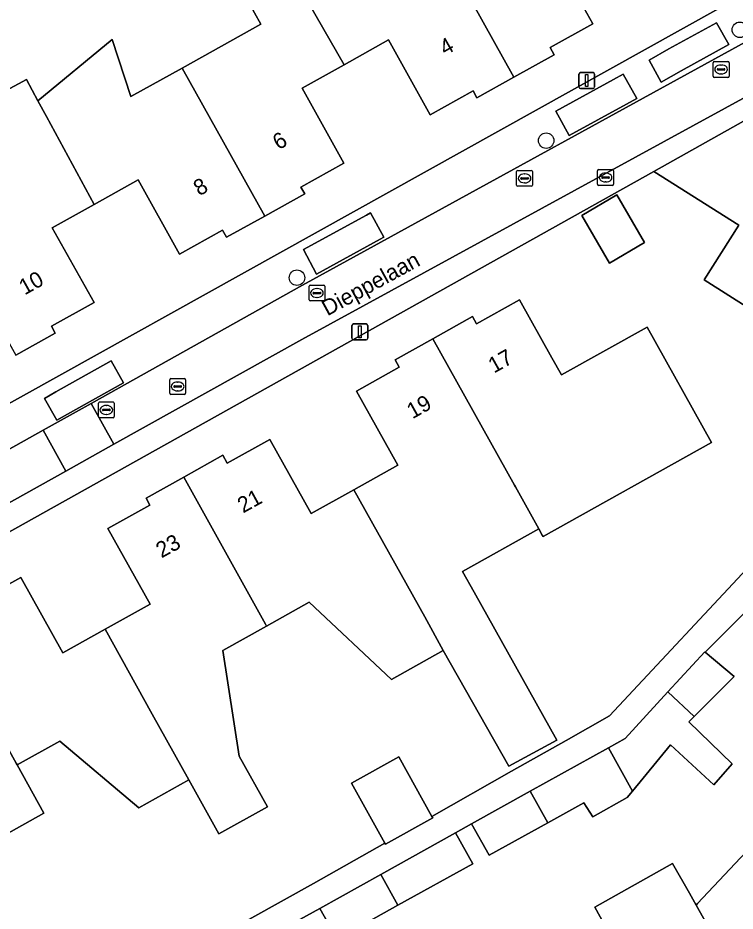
# Model space of a CAD drawing. Extents: x 158472 to 159562, y 388525 to 389606.
# Drawn here: x 159049.9 to 159095.1, y 389278.6 to 389335 of the extents above; entities that cross this region are included whole.
import ezdxf

# ---------------------------------------------------------------- set-up
doc = ezdxf.new("R2010")
doc.units = 0
for name, color, linetype in [('IMGEO_Boom', 7, 'Continuous'), ('IMGEO_Brandkraan', 7, 'Continuous'), ('IMGEO_Erf', 7, 'Continuous'), ('IMGEO_Kolk', 7, 'Continuous'), ('IMGEO_Lichtmast', 7, 'Continuous'), ('IMGEO_Openbare_ruimte_label', 7, 'Continuous'), ('IMGEO_Pand', 7, 'Continuous'), ('IMGEO_Pand_nummerreeks', 7, 'Continuous'), ('IMGEO_Parkeervlak_open', 7, 'Continuous'), ('IMGEO_Rijbaan_lokaal_open', 7, 'Continuous'), ('IMGEO_Rioolput', 7, 'Continuous'), ('IMGEO_Voetpad_open', 7, 'Continuous')]:
    doc.layers.add(name, color=color, linetype=linetype)

msp = doc.modelspace()

# ---------------------------------------------------------------- linework, layer by layer
at = {"layer": 'IMGEO_Boom'}
for centre in [(159095.398, 389334.237), (159083.184, 389327.244), (159067.465, 389318.594)]:
    msp.add_circle(centre, 0.489, dxfattribs=at)
at = {"layer": 'IMGEO_Brandkraan'}
for p, q in [((159086.504, 389325.416), (159087.356, 389325.416)), ((159086.429, 389324.49), (159086.429, 389325.342)), ((159086.688, 389324.91), (159086.688, 389324.922)), ((159087.126, 389324.873), (159086.728, 389324.873)), ((159086.731, 389324.959), (159087.129, 389324.959)), ((159086.917, 389325.196), (159086.942, 389325.196)), ((159087.172, 389324.922), (159087.172, 389324.91)), ((159087.43, 389325.342), (159087.43, 389324.49)), ((159087.356, 389324.416), (159086.504, 389324.416)), ((159086.94, 389324.636), (159086.915, 389324.636))]:
    msp.add_line(p, q, dxfattribs=at)
for points in [[(159086.504, 389325.416), (159087.356, 389325.416)], [(159086.429, 389324.49), (159086.429, 389325.342)], [(159087.43, 389325.342), (159087.43, 389324.49)], [(159087.356, 389324.416), (159086.504, 389324.416)]]:
    msp.add_lwpolyline(points, dxfattribs=at)
for centre, radius, start, end in [((159086.506, 389325.34), 0.0765, 91.552, 178.448), ((159086.506, 389325.34), 0.0765, 91.552, 178.448), ((159087.354, 389325.34), 0.0765, 1.552, 88.448), ((159087.354, 389325.34), 0.0765, 1.552, 88.448), ((159086.728, 389324.919), 0.0403, 85.8775, 175.7526), ((159086.725, 389324.909), 0.0366, 178.938, 274.7102), ((159087.129, 389324.916), 0.043, 264.8664, 352.4533), ((159087.133, 389324.921), 0.0386, 1.7309, 96.639), ((159086.506, 389324.492), 0.0765, 181.552, 268.448), ((159086.506, 389324.492), 0.0765, 181.552, 268.448), ((159087.354, 389324.492), 0.0765, 271.552, 358.448), ((159087.354, 389324.492), 0.0765, 271.552, 358.448)]:
    msp.add_arc(centre, radius, start, end, dxfattribs=at)
for centre, major_axis, ratio, start_param, end_param in [((159086.916, 389324.916), (-0.387, 0.002), 0.722429, 4.712389, 7.853982), ((159086.941, 389324.916), (-0.39, 0.002), 0.717154, 1.570796, 4.712389)]:
    msp.add_ellipse(centre, major_axis=major_axis, ratio=ratio, start_param=start_param, end_param=end_param, dxfattribs=at)
at = {"layer": 'IMGEO_Erf'}
for points in [[(159012.117, 389284.612), (159015.63, 389291.923), (159100.953, 389339.425)], [(159083.485, 389339.338), (159086.121, 389334.602), (159083.438, 389333.108), (159083.688, 389332.659), (159081.144, 389331.241), (159078.819, 389329.946), (159078.573, 389330.387), (159075.863, 389328.877), (159073.235, 389333.593), (159070.435, 389332.032), (159067.791, 389330.559), (159070.427, 389325.827), (159067.713, 389324.315), (159067.953, 389323.885), (159065.432, 389322.481), (159063.03, 389321.142), (159062.774, 389321.602), (159060.058, 389320.088), (159057.45, 389324.767), (159054.673, 389323.219), (159052.036, 389321.75), (159054.666, 389317.03), (159051.983, 389315.535), (159052.224, 389315.103), (159049.733, 389313.715)], [(159010.78, 389309.622), (159013.055, 389305.564), (159017.944, 389308.288), (159015.765, 389312.198), (159018.728, 389313.849), (159023.839, 389316.697), (159026.012, 389312.798), (159028.768, 389314.334), (159026.817, 389317.894), (159034.653, 389322.294), (159042.512, 389326.707), (159042.459, 389326.802), (159050.4, 389331.104), (159051.128, 389329.762), (159055.812, 389333.624), (159056.998, 389330.021), (159060.23, 389331.822), (159065.196, 389334.589), (159063.988, 389336.757)], [(159097.364, 389315.786), (159093.144, 389318.468), (159095.327, 389321.903), (159089.978, 389325.303), (159021.406, 389286.949)], [(159047.274, 389298.138), (159050.05, 389299.687), (159052.709, 389294.922), (159055.379, 389296.412), (159058.206, 389297.989), (159055.541, 389302.765), (159058.196, 389304.246), (159057.951, 389304.685), (159060.322, 389306.008), (159062.797, 389307.389), (159063.072, 389306.897), (159065.751, 389308.392), (159068.359, 389303.719), (159071.051, 389305.221), (159073.826, 389306.769), (159071.22, 389311.44), (159073.921, 389312.947), (159073.658, 389313.417), (159076.039, 389314.746), (159078.539, 389316.141), (159078.79, 389315.691), (159081.495, 389317.201), (159083.538, 389313.541), (159084.143, 389312.458), (159089.549, 389315.471), (159093.614, 389308.188), (159082.996, 389302.261), (159082.941, 389302.36), (159082.724, 389302.748), (159077.917, 389300.07), (159078.653, 389298.751), (159083.866, 389289.409), (159080.827, 389287.77), (159076.688, 389295.066), (159073.431, 389293.25), (159068.24, 389298.122), (159065.547, 389296.619), (159062.799, 389295.086), (159063.825, 389288.403), (159065.604, 389285.215), (159062.548, 389283.51), (159060.649, 389286.912), (159057.49, 389285.149), (159052.516, 389289.365), (159049.814, 389287.857), (159051.503, 389284.809), (159046.638, 389282.094)], [(159087.175, 389290.955), (159096.453, 389300.889)], [(159095.62, 389297.389), (159093.219, 389294.974), (159095.039, 389293.431), (159092.519, 389290.911), (159092.186, 389290.578), (159094.918, 389287.925), (159093.753, 389286.599), (159091.02, 389289.131), (159088.628, 389286.211), (159088.287, 389285.795), (159086.117, 389284.589), (159085.554, 389285.474), (159083.283, 389284.211), (159079.588, 389282.156), (159078.481, 389284.147), (159077.47, 389283.566), (159078.55, 389281.627), (159073.838, 389279.001), (159069.996, 389276.859), (159068.915, 389278.798), (159055.23, 389271.267)], [(159019.994, 389284.594), (159021.542, 389280.145), (159029.087, 389258.458), (159049.585, 389269.977), (159048.218, 389272.67), (159051.024, 389274.094), (159052.391, 389271.401), (159068.514, 389280.369), (159073.012, 389282.92), (159070.905, 389286.703), (159073.886, 389288.363), (159075.98, 389284.604), (159081.006, 389287.455), (159084.436, 389289.401), (159087.175, 389290.955)], [(159087.294, 389277.02), (159086.254, 389278.88), (159091.161, 389281.641), (159092.217, 389279.764), (159092.642, 389279.008), (159092.719, 389279.115), (159098.514, 389285.265)]]:
    msp.add_lwpolyline(points, dxfattribs=at)
msp.add_lwpolyline([(159085.424, 389322.52), (159087.64, 389323.813), (159089.389, 389320.815), (159087.173, 389319.522)], close=True, dxfattribs=at)
at = {"layer": 'IMGEO_Kolk'}
for p, q in [((159093.794, 389332.234), (159094.646, 389332.234)), ((159093.719, 389331.308), (159093.719, 389332.16)), ((159093.978, 389331.728), (159093.978, 389331.74)), ((159094.416, 389331.691), (159094.018, 389331.691)), ((159094.021, 389331.777), (159094.419, 389331.777)), ((159094.207, 389332.014), (159094.232, 389332.014)), ((159094.462, 389331.74), (159094.462, 389331.728)), ((159094.72, 389332.16), (159094.72, 389331.308)), ((159094.646, 389331.234), (159093.794, 389331.234)), ((159094.23, 389331.454), (159094.205, 389331.454)), ((159081.321, 389324.434), (159081.321, 389325.286)), ((159081.396, 389325.36), (159082.248, 389325.36)), ((159081.58, 389324.854), (159081.58, 389324.866)), ((159081.623, 389324.903), (159082.021, 389324.903)), ((159081.809, 389325.14), (159081.834, 389325.14)), ((159082.064, 389324.866), (159082.064, 389324.854)), ((159082.322, 389325.286), (159082.322, 389324.434)), ((159082.248, 389324.36), (159081.396, 389324.36)), ((159082.018, 389324.817), (159081.62, 389324.817)), ((159081.832, 389324.58), (159081.807, 389324.58)), ((159068.301, 389318.128), (159069.153, 389318.128)), ((159068.226, 389317.202), (159068.226, 389318.054)), ((159068.485, 389317.622), (159068.485, 389317.634)), ((159068.923, 389317.585), (159068.525, 389317.585)), ((159068.528, 389317.671), (159068.926, 389317.671)), ((159068.714, 389317.908), (159068.739, 389317.908)), ((159068.969, 389317.634), (159068.969, 389317.622)), ((159069.227, 389318.054), (159069.227, 389317.202)), ((159069.153, 389317.128), (159068.301, 389317.128)), ((159068.737, 389317.348), (159068.712, 389317.348)), ((159055.015, 389310.754), (159055.867, 389310.754)), ((159054.94, 389309.828), (159054.94, 389310.68)), ((159055.199, 389310.248), (159055.199, 389310.26)), ((159055.637, 389310.211), (159055.239, 389310.211)), ((159055.242, 389310.297), (159055.64, 389310.297)), ((159055.428, 389310.534), (159055.453, 389310.534)), ((159055.683, 389310.26), (159055.683, 389310.248)), ((159055.941, 389310.68), (159055.941, 389309.828)), ((159055.867, 389309.754), (159055.015, 389309.754)), ((159055.451, 389309.974), (159055.426, 389309.974))]:
    msp.add_line(p, q, dxfattribs=at)
for points in [[(159093.794, 389332.234), (159094.646, 389332.234)], [(159093.719, 389331.308), (159093.719, 389332.16)], [(159094.72, 389332.16), (159094.72, 389331.308)], [(159094.646, 389331.234), (159093.794, 389331.234)], [(159081.321, 389324.434), (159081.321, 389325.286)], [(159081.396, 389325.36), (159082.248, 389325.36)], [(159082.322, 389325.286), (159082.322, 389324.434)], [(159082.248, 389324.36), (159081.396, 389324.36)], [(159068.301, 389318.128), (159069.153, 389318.128)], [(159068.226, 389317.202), (159068.226, 389318.054)], [(159069.227, 389318.054), (159069.227, 389317.202)], [(159069.153, 389317.128), (159068.301, 389317.128)], [(159055.015, 389310.754), (159055.867, 389310.754)], [(159054.94, 389309.828), (159054.94, 389310.68)], [(159055.941, 389310.68), (159055.941, 389309.828)], [(159055.867, 389309.754), (159055.015, 389309.754)]]:
    msp.add_lwpolyline(points, dxfattribs=at)
for centre, radius, start, end in [((159093.796, 389332.158), 0.0765, 91.552, 178.448), ((159093.796, 389332.158), 0.0765, 91.552, 178.448), ((159094.644, 389332.158), 0.0765, 1.552, 88.448), ((159094.644, 389332.158), 0.0765, 1.552, 88.448), ((159094.018, 389331.737), 0.0403, 85.8775, 175.7526), ((159094.015, 389331.727), 0.0366, 178.938, 274.7102), ((159094.419, 389331.734), 0.043, 264.8664, 352.4533), ((159094.423, 389331.739), 0.0386, 1.7309, 96.639), ((159093.796, 389331.31), 0.0765, 181.552, 268.448), ((159093.796, 389331.31), 0.0765, 181.552, 268.448), ((159094.644, 389331.31), 0.0765, 271.552, 358.448), ((159094.644, 389331.31), 0.0765, 271.552, 358.448), ((159081.398, 389325.284), 0.0765, 91.552, 178.448), ((159081.398, 389325.284), 0.0765, 91.552, 178.448), ((159081.62, 389324.863), 0.0403, 85.8775, 175.7526), ((159081.617, 389324.853), 0.0366, 178.938, 274.7102), ((159082.021, 389324.86), 0.043, 264.8664, 352.4533), ((159082.025, 389324.865), 0.0386, 1.7309, 96.639), ((159082.246, 389325.284), 0.0765, 1.552, 88.448), ((159082.246, 389325.284), 0.0765, 1.552, 88.448), ((159081.398, 389324.436), 0.0765, 181.552, 268.448), ((159081.398, 389324.436), 0.0765, 181.552, 268.448), ((159082.246, 389324.436), 0.0765, 271.552, 358.448), ((159082.246, 389324.436), 0.0765, 271.552, 358.448), ((159068.303, 389318.052), 0.0765, 91.552, 178.448), ((159068.303, 389318.052), 0.0765, 91.552, 178.448), ((159069.151, 389318.052), 0.0765, 1.552, 88.448), ((159069.151, 389318.052), 0.0765, 1.552, 88.448), ((159068.525, 389317.631), 0.0403, 85.8775, 175.7526), ((159068.522, 389317.621), 0.0366, 178.938, 274.7102), ((159068.926, 389317.628), 0.043, 264.8664, 352.4533), ((159068.93, 389317.633), 0.0386, 1.7309, 96.639), ((159068.303, 389317.204), 0.0765, 181.552, 268.448), ((159068.303, 389317.204), 0.0765, 181.552, 268.448), ((159069.151, 389317.204), 0.0765, 271.552, 358.448), ((159069.151, 389317.204), 0.0765, 271.552, 358.448), ((159055.017, 389310.678), 0.0765, 91.552, 178.448), ((159055.017, 389310.678), 0.0765, 91.552, 178.448), ((159055.865, 389310.678), 0.0765, 1.552, 88.448), ((159055.865, 389310.678), 0.0765, 1.552, 88.448), ((159055.239, 389310.257), 0.0403, 85.8775, 175.7526), ((159055.236, 389310.247), 0.0366, 178.938, 274.7102), ((159055.64, 389310.254), 0.043, 264.8664, 352.4533), ((159055.644, 389310.259), 0.0386, 1.7309, 96.639), ((159055.017, 389309.83), 0.0765, 181.552, 268.448), ((159055.017, 389309.83), 0.0765, 181.552, 268.448), ((159055.865, 389309.83), 0.0765, 271.552, 358.448), ((159055.865, 389309.83), 0.0765, 271.552, 358.448)]:
    msp.add_arc(centre, radius, start, end, dxfattribs=at)
for centre, major_axis, ratio, start_param, end_param in [((159094.206, 389331.734), (-0.387, 0.002), 0.722429, 4.712389, 7.853982), ((159094.231, 389331.734), (-0.39, 0.002), 0.717154, 1.570796, 4.712389), ((159081.808, 389324.86), (-0.387, 0.002), 0.722429, 4.712389, 7.853982), ((159081.833, 389324.86), (-0.39, 0.002), 0.717154, 1.570796, 4.712389), ((159068.713, 389317.628), (-0.387, 0.002), 0.722429, 4.712389, 7.853982), ((159068.738, 389317.628), (-0.39, 0.002), 0.717154, 1.570796, 4.712389), ((159055.427, 389310.254), (-0.387, 0.002), 0.722429, 4.712389, 7.853982), ((159055.452, 389310.254), (-0.39, 0.002), 0.717154, 1.570796, 4.712389)]:
    msp.add_ellipse(centre, major_axis=major_axis, ratio=ratio, start_param=start_param, end_param=end_param, dxfattribs=at)
at = {"layer": 'IMGEO_Lichtmast'}
for p, q in [((159085.251, 389330.632), (159085.251, 389331.432)), ((159085.251, 389331.432), (159085.251, 389330.632)), ((159085.351, 389331.532), (159086.141, 389331.532)), ((159086.141, 389331.532), (159085.351, 389331.532)), ((159086.241, 389331.432), (159086.241, 389330.632)), ((159086.241, 389330.632), (159086.241, 389331.432)), ((159086.141, 389330.532), (159085.351, 389330.532)), ((159085.351, 389330.532), (159086.141, 389330.532)), ((159070.936, 389314.775), (159070.936, 389315.575)), ((159070.936, 389315.575), (159070.936, 389314.775)), ((159071.036, 389315.675), (159071.826, 389315.675)), ((159071.826, 389315.675), (159071.036, 389315.675)), ((159071.926, 389315.575), (159071.926, 389314.775)), ((159071.926, 389314.775), (159071.926, 389315.575)), ((159071.826, 389314.675), (159071.036, 389314.675)), ((159071.036, 389314.675), (159071.826, 389314.675))]:
    msp.add_line(p, q, dxfattribs=at)
for points in [[(159085.671, 389331.407), (159085.821, 389331.407), (159085.821, 389330.657), (159085.671, 389330.657), (159085.671, 389331.407)], [(159071.356, 389315.55), (159071.506, 389315.55), (159071.506, 389314.8), (159071.356, 389314.8), (159071.356, 389315.55)]]:
    msp.add_lwpolyline(points, dxfattribs=at)
for centre, start, end in [((159085.351, 389331.432), 90, 180), ((159085.351, 389331.432), 90, 180), ((159086.141, 389331.432), 0, 90), ((159086.141, 389331.432), 360, 90), ((159085.351, 389330.632), 180, 270), ((159085.351, 389330.632), 180, 270), ((159086.141, 389330.632), 270, 0), ((159086.141, 389330.632), 270, 0), ((159071.036, 389315.575), 90, 180), ((159071.036, 389315.575), 90, 180), ((159071.826, 389315.575), 0, 90), ((159071.826, 389315.575), 360, 90), ((159071.036, 389314.775), 180, 270), ((159071.036, 389314.775), 180, 270), ((159071.826, 389314.775), 270, 0), ((159071.826, 389314.775), 270, 0)]:
    msp.add_arc(centre, 0.1, start, end, dxfattribs=at)
at = {"layer": 'IMGEO_Pand'}
for points in [[(159081.144, 389331.241), (159083.688, 389332.659), (159083.438, 389333.108), (159086.121, 389334.602), (159083.485, 389339.338), (159086.587, 389341.065), (159091.522, 389339.303), (159092.88, 389343.109), (159081.166, 389347.396), (159079.685, 389343.349), (159076.244, 389341.429), (159076.536, 389340.905), (159075.951, 389340.579)], [(159075.951, 389340.579), (159071.226, 389337.943), (159070.483, 389339.275), (159067.42, 389337.568), (159067.301, 389337.501), (159070.435, 389332.032), (159073.235, 389333.593), (159075.863, 389328.877), (159078.573, 389330.387), (159078.819, 389329.946), (159081.144, 389331.241)], [(159067.791, 389330.559), (159070.435, 389332.032), (159067.301, 389337.501), (159066.822, 389338.337), (159063.988, 389336.757), (159065.196, 389334.589), (159060.23, 389331.822), (159065.432, 389322.481), (159067.953, 389323.885), (159067.713, 389324.315), (159070.427, 389325.827)], [(159054.673, 389323.219), (159057.45, 389324.767), (159060.058, 389320.088), (159062.774, 389321.602), (159063.03, 389321.142), (159065.432, 389322.481), (159060.23, 389331.822), (159056.998, 389330.021), (159055.812, 389333.624), (159051.128, 389329.762), (159051.667, 389328.767)], [(159054.673, 389323.219), (159051.667, 389328.767), (159051.128, 389329.762), (159050.4, 389331.104), (159042.459, 389326.802), (159042.512, 389326.707), (159044.512, 389323.108), (159044.674, 389322.817), (159049.733, 389313.715), (159052.224, 389315.103), (159051.983, 389315.535), (159054.666, 389317.03), (159052.036, 389321.75)], [(159097.788, 389315.517), (159103.662, 389324.762), (159099.03, 389327.706), (159098.682, 389327.158), (159096.16, 389328.761), (159089.978, 389325.303), (159095.327, 389321.903), (159093.144, 389318.468), (159097.364, 389315.786)], [(159085.424, 389322.52), (159087.173, 389319.522), (159089.389, 389320.815), (159087.64, 389323.813)], [(159089.549, 389315.471), (159084.143, 389312.458), (159083.538, 389313.541), (159081.495, 389317.201), (159078.79, 389315.691), (159078.539, 389316.141), (159076.039, 389314.746), (159081.19, 389305.5), (159081.249, 389305.395), (159082.724, 389302.748), (159082.941, 389302.36), (159082.996, 389302.261), (159093.614, 389308.188)], [(159082.724, 389302.748), (159081.249, 389305.395), (159081.19, 389305.5), (159076.039, 389314.746), (159073.658, 389313.417), (159073.921, 389312.947), (159071.22, 389311.44), (159073.826, 389306.769), (159071.051, 389305.221), (159075.53, 389297.2), (159076.688, 389295.066), (159080.827, 389287.77), (159083.866, 389289.409), (159078.653, 389298.751), (159077.917, 389300.07)], [(159060.322, 389306.008), (159065.48, 389296.74), (159065.547, 389296.619), (159068.24, 389298.122), (159073.431, 389293.25), (159076.688, 389295.066), (159075.53, 389297.2), (159071.051, 389305.221), (159068.359, 389303.719), (159065.751, 389308.392), (159063.072, 389306.897), (159062.797, 389307.389)], [(159060.322, 389306.008), (159057.951, 389304.685), (159058.196, 389304.246), (159055.541, 389302.765), (159058.206, 389297.989), (159055.379, 389296.412), (159058.34, 389291.05), (159060.649, 389286.912), (159062.548, 389283.51), (159065.604, 389285.215), (159063.825, 389288.403), (159062.799, 389295.086), (159065.547, 389296.619), (159065.48, 389296.74)], [(159044.604, 389297.252), (159049.75, 389287.97), (159049.814, 389287.857), (159052.516, 389289.365), (159057.49, 389285.149), (159060.649, 389286.912), (159058.34, 389291.05), (159055.379, 389296.412), (159052.709, 389294.922), (159050.05, 389299.687), (159047.274, 389298.138), (159047.017, 389298.599)], [(159043.815, 389280.152), (159046.794, 389281.814), (159046.638, 389282.094), (159051.503, 389284.809), (159049.814, 389287.857), (159049.75, 389287.97), (159044.604, 389297.252), (159042.24, 389295.933), (159042.513, 389295.443), (159039.885, 389293.976), (159042.496, 389289.298), (159039.627, 389287.697), (159042.646, 389282.214)], [(159095.039, 389293.431), (159093.219, 389294.974), (159093.19, 389294.998), (159090.866, 389292.469), (159092.519, 389290.911)], [(159087.106, 389288.943), (159088.628, 389286.211), (159091.02, 389289.131), (159093.753, 389286.599), (159094.918, 389287.925), (159092.186, 389290.578), (159092.519, 389290.911), (159090.866, 389292.469), (159088.167, 389289.533)], [(159087.106, 389288.943), (159082.173, 389286.2), (159083.283, 389284.211), (159085.554, 389285.474), (159086.117, 389284.589), (159088.287, 389285.795), (159088.628, 389286.211)], [(159070.905, 389286.703), (159073.012, 389282.92), (159073.048, 389282.855), (159076.029, 389284.516), (159075.98, 389284.604), (159073.886, 389288.363)], [(159083.283, 389284.211), (159082.173, 389286.2), (159078.481, 389284.147), (159079.588, 389282.156)], [(159107.793, 389276.522), (159101.962, 389282.016), (159101.152, 389282.779), (159098.514, 389285.265), (159092.719, 389279.115), (159092.642, 389279.008), (159096.22, 389272.648), (159096.654, 389273.112), (159096.867, 389272.912), (159099.42, 389270.518), (159102.497, 389273.799), (159103.956, 389272.431)], [(159073.838, 389279.001), (159078.55, 389281.627), (159077.47, 389283.566), (159072.758, 389280.94)], [(159092.642, 389279.008), (159092.217, 389279.764), (159091.161, 389281.641), (159086.254, 389278.88), (159087.294, 389277.02), (159087.619, 389276.438), (159091.742, 389269.065), (159096.686, 389271.819), (159096.22, 389272.648)], [(159073.838, 389279.001), (159072.758, 389280.94), (159068.915, 389278.798), (159069.996, 389276.859)]]:
    msp.add_lwpolyline(points, close=True, dxfattribs=at)
at = {"layer": 'IMGEO_Parkeervlak_open'}
for points in [[(159093.937, 389334.676), (159090.93, 389333.025), (159089.673, 389332.325), (159090.443, 389330.941), (159091.697, 389331.639), (159094.698, 389333.31)], [(159088.254, 389329.546), (159088.903, 389329.907), (159088.048, 389331.443), (159087.432, 389331.105), (159083.788, 389329.105), (159084.637, 389327.559)], [(159072.719, 389321.019), (159072.955, 389321.15), (159072.095, 389322.694), (159071.842, 389322.549), (159067.883, 389320.376), (159068.707, 389318.817)], [(159056.522, 389311.956), (159055.746, 389313.341), (159052.265, 389311.39), (159051.54, 389310.984), (159052.316, 389309.601), (159053, 389309.984)]]:
    msp.add_lwpolyline(points, close=True, dxfattribs=at)
at = {"layer": 'IMGEO_Rijbaan_lokaal_open'}
for points in [[(159100.122, 389332.391), (159099.835, 389335.703), (159067.817, 389318.13), (159054.483, 389310.662), (159055.925, 389308.088), (159067.764, 389314.7)], [(159054.483, 389310.662), (159051.457, 389308.967), (159052.897, 389306.397), (159055.925, 389308.088)], [(159052.897, 389306.397), (159051.457, 389308.967), (159017.725, 389290.073), (159014.444, 389283.559), (159017.039, 389282.195), (159019.879, 389287.958)]]:
    msp.add_lwpolyline(points, close=True, dxfattribs=at)
at = {"layer": 'IMGEO_Rioolput'}
for p, q in [((159059.442, 389311.306), (159059.442, 389312.158)), ((159059.517, 389312.232), (159060.369, 389312.232)), ((159059.93, 389312.012), (159059.955, 389312.012)), ((159060.443, 389312.158), (159060.443, 389311.306)), ((159059.701, 389311.726), (159059.701, 389311.738)), ((159060.139, 389311.689), (159059.741, 389311.689)), ((159059.744, 389311.775), (159060.142, 389311.775)), ((159059.953, 389311.452), (159059.928, 389311.452)), ((159060.185, 389311.738), (159060.185, 389311.726)), ((159060.369, 389311.232), (159059.517, 389311.232))]:
    msp.add_line(p, q, dxfattribs=at)
for points in [[(159059.442, 389311.306), (159059.442, 389312.158)], [(159059.517, 389312.232), (159060.369, 389312.232)], [(159060.443, 389312.158), (159060.443, 389311.306)], [(159060.369, 389311.232), (159059.517, 389311.232)]]:
    msp.add_lwpolyline(points, dxfattribs=at)
for centre, radius, start, end in [((159059.519, 389312.156), 0.0765, 91.552, 178.448), ((159059.519, 389312.156), 0.0765, 91.552, 178.448), ((159060.367, 389312.156), 0.0765, 1.552, 88.448), ((159060.367, 389312.156), 0.0765, 1.552, 88.448), ((159059.741, 389311.735), 0.0403, 85.8775, 175.7526), ((159059.738, 389311.725), 0.0366, 178.938, 274.7102), ((159060.142, 389311.732), 0.043, 264.8664, 352.4533), ((159060.146, 389311.737), 0.0386, 1.7309, 96.639), ((159059.519, 389311.308), 0.0765, 181.552, 268.448), ((159059.519, 389311.308), 0.0765, 181.552, 268.448), ((159060.367, 389311.308), 0.0765, 271.552, 358.448), ((159060.367, 389311.308), 0.0765, 271.552, 358.448)]:
    msp.add_arc(centre, radius, start, end, dxfattribs=at)
for centre, major_axis, ratio, start_param, end_param in [((159059.929, 389311.732), (-0.387, 0.002), 0.722429, 4.712389, 7.853982), ((159059.954, 389311.732), (-0.39, 0.002), 0.717154, 1.570796, 4.712389)]:
    msp.add_ellipse(centre, major_axis=major_axis, ratio=ratio, start_param=start_param, end_param=end_param, dxfattribs=at)
at = {"layer": 'IMGEO_Voetpad_open'}
for points in [[(159100.953, 389339.425), (159015.63, 389291.923), (159012.117, 389284.612), (159014.444, 389283.559), (159017.725, 389290.073), (159051.457, 389308.967), (159054.483, 389310.662), (159067.817, 389318.13), (159099.835, 389335.703)], [(159110.192, 389329.134), (159103.953, 389332.567), (159103.766, 389332.564), (159101.016, 389332.523), (159100.346, 389332.513), (159100.122, 389332.391), (159067.764, 389314.7), (159055.925, 389308.088), (159052.897, 389306.397), (159019.879, 389287.958), (159017.039, 389282.195), (159021.542, 389280.145), (159019.994, 389284.594)], [(159021.406, 389286.949), (159089.978, 389325.303), (159096.16, 389328.761), (159100.953, 389331.442)], [(159096.453, 389300.889), (159087.175, 389290.955), (159084.436, 389289.401), (159081.006, 389287.455), (159075.98, 389284.604), (159076.029, 389284.516), (159073.048, 389282.855), (159073.012, 389282.92), (159068.514, 389280.369), (159052.391, 389271.401)], [(159055.23, 389271.267), (159068.915, 389278.798), (159072.758, 389280.94), (159077.47, 389283.566), (159078.481, 389284.147), (159082.173, 389286.2), (159087.106, 389288.943), (159088.167, 389289.533), (159090.866, 389292.469), (159093.19, 389294.998), (159093.219, 389294.974), (159095.62, 389297.389)]]:
    msp.add_lwpolyline(points, dxfattribs=at)
for points in [[(159091.697, 389331.639), (159090.443, 389330.941), (159089.673, 389332.325), (159090.93, 389333.025), (159093.937, 389334.676), (159094.698, 389333.31)], [(159088.254, 389329.546), (159084.637, 389327.559), (159083.788, 389329.105), (159087.432, 389331.105), (159088.048, 389331.443), (159088.903, 389329.907)], [(159072.719, 389321.019), (159068.707, 389318.817), (159067.883, 389320.376), (159071.842, 389322.549), (159072.095, 389322.694), (159072.955, 389321.15)], [(159053, 389309.984), (159052.316, 389309.601), (159051.54, 389310.984), (159052.265, 389311.39), (159055.746, 389313.341), (159056.522, 389311.956)]]:
    msp.add_lwpolyline(points, close=True, dxfattribs=at)

# ---------------------------------------------------------------- texts
at = {"layer": 'IMGEO_Openbare_ruimte_label'}
msp.add_text('Dieppelaan', height=1, rotation=28.6928, dxfattribs=at).set_placement((159069.385, 389316.154))
at = {"layer": 'IMGEO_Pand_nummerreeks'}
for s, rotation, p in [('4', 29.6907, (159076.817, 389332.583)), ('6', 30.1548, (159066.305, 389326.626)), ('8', 30.1544, (159061.307, 389323.722)), ('10', 29.1693, (159050.288, 389317.473)), ('17', 29.2781, (159079.89, 389312.54)), ('19', 29.2781, (159074.752, 389309.66)), ('21', 28.8565, (159064.063, 389303.716)), ('23', 28.8565, (159058.922, 389300.882))]:
    msp.add_text(s, height=1, rotation=rotation, dxfattribs=at).set_placement(p)

doc.saveas('drawing.dxf')
